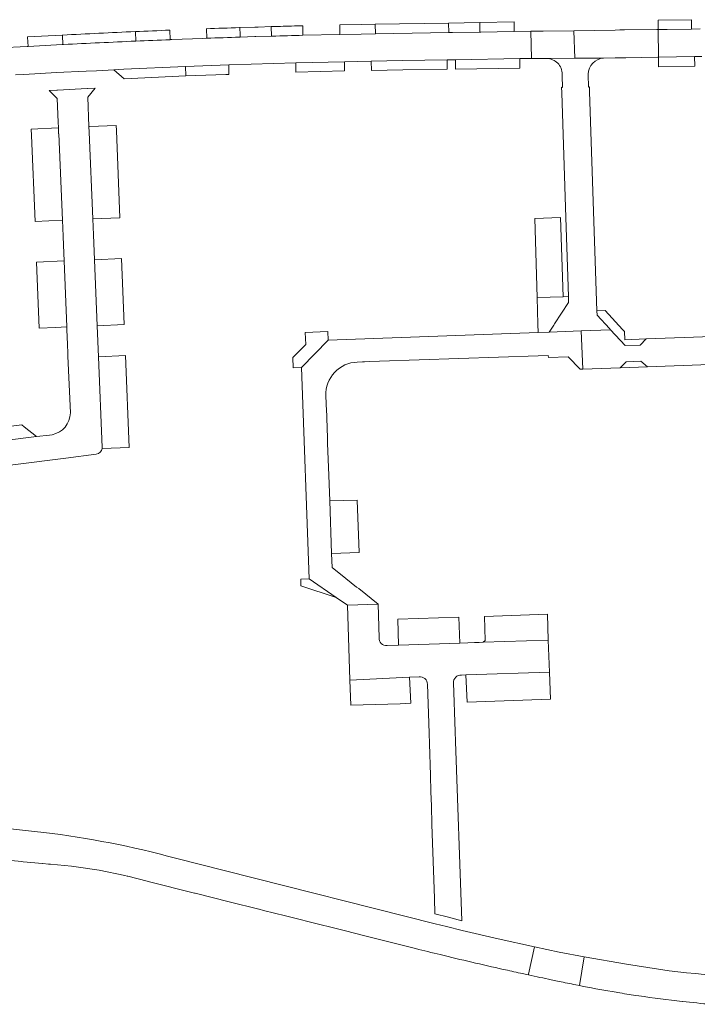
# Model space of a CAD drawing. Header units: metres. Extents: x 166325 to 190320, y 381923 to 404576.
# Tile 1008 of 1056: x 182507 to 182636, y 385623 to 385811. Entities that reach past the tile are written whole.
import ezdxf

# ---------------------------------------------------------------- set-up
doc = ezdxf.new("R2010")
doc.units = ezdxf.units.M
for name, color, linetype, lineweight in [('B-WE-VH-VERHARDING_ASFALT-GV', 8, 'Continuous', 18), ('B-WE-VH-VERHARDING_BETONSTRAATSTEEN-GV', 8, 'Continuous', 18), ('B-WE-VH-VERHARDING_STRAATBAKSTEEN-GV', 8, 'Continuous', 18)]:
    doc.layers.add(name, color=color, linetype=linetype, lineweight=lineweight)

msp = doc.modelspace()

# ---------------------------------------------------------------- linework, layer by layer
at = {"layer": 'B-WE-VH-VERHARDING_ASFALT-GV', "flags": 128}
for points in [[(182511.555, 385655.379), (182509.76, 385655.57), (182505.762, 385655.994), (182499.952, 385656.42), (182446.132, 385661.403), (182445.584, 385655.488), (182459.628, 385654.195), (182459.7, 385654.188), (182462.816, 385653.901), (182463.013, 385653.883), (182463.84, 385653.807)], [(182511.555, 385655.379), (182509.76, 385655.57), (182505.762, 385655.994), (182499.952, 385656.42), (182446.132, 385661.403), (182445.584, 385655.488), (182459.628, 385654.195), (182459.7, 385654.188), (182462.816, 385653.901), (182463.013, 385653.883), (182463.84, 385653.807)], [(182485.506, 385651.812), (182507.374, 385649.8), (182507.586, 385649.78), (182511.317, 385649.434), (182511.37, 385649.429), (182512.431, 385649.331), (182512.858, 385649.291), (182516.849, 385648.921), (182517.275, 385648.882), (182522.11, 385648.19), (182527.01, 385647.15), (182527.439, 385647.042), (182527.597, 385647.002), (182531.257, 385646.082), (182531.466, 385646.029), (182540.312, 385643.805), (182540.46, 385643.768), (182546.947, 385642.137), (182546.964, 385642.133), (182552.595, 385640.717), (182552.694, 385640.692), (182553.519, 385640.485), (182557.663, 385639.443), (182561.017, 385638.6), (182561.466, 385638.487), (182569.137, 385636.558), (182572.838, 385635.628), (182580.7, 385633.652), (182582.508, 385633.197), (182582.528, 385633.192)], [(182485.506, 385651.812), (182507.374, 385649.8), (182507.586, 385649.78), (182511.317, 385649.434), (182511.37, 385649.429), (182512.431, 385649.331), (182512.858, 385649.291), (182516.849, 385648.921), (182517.275, 385648.882), (182522.11, 385648.19), (182527.01, 385647.15), (182527.439, 385647.042), (182527.597, 385647.002), (182531.257, 385646.082), (182531.466, 385646.029), (182540.312, 385643.805), (182540.46, 385643.768), (182546.947, 385642.137), (182546.964, 385642.133), (182552.595, 385640.717), (182552.694, 385640.692), (182553.519, 385640.485), (182557.663, 385639.443), (182561.017, 385638.6), (182561.466, 385638.487), (182569.137, 385636.558), (182572.838, 385635.628), (182580.7, 385633.652), (182582.508, 385633.197), (182582.528, 385633.192)], [(182602.528, 385628.505), (182604.071, 385628.169), (182604.099, 385628.303), (182605.197, 385633.506), (182598.29, 385635.028), (182591.41, 385636.67), (182588.4, 385637.414), (182586.27, 385637.94), (182546.003, 385648.102), (182536.7, 385650.45)], [(182602.528, 385628.505), (182604.071, 385628.169), (182604.099, 385628.303), (182605.197, 385633.506), (182598.29, 385635.028), (182591.41, 385636.67), (182588.4, 385637.414), (182586.27, 385637.94), (182546.003, 385648.102), (182536.7, 385650.45)], [(182614.734, 385631.613), (182613.784, 385626.138), (182614.571, 385625.981)], [(182614.734, 385631.613), (182613.784, 385626.138), (182614.571, 385625.981)], [(182630.912, 385628.941), (182622.809, 385630.195), (182614.734, 385631.613)], [(182630.912, 385628.941), (182622.809, 385630.195), (182614.734, 385631.613)], [(182620.803, 385624.845), (182621.098, 385624.796)], [(182620.803, 385624.845), (182621.098, 385624.796)], [(182624.574, 385624.245), (182625.121, 385624.164)], [(182624.574, 385624.245), (182625.121, 385624.164)], [(182633.434, 385623.092), (182633.476, 385623.087)], [(182633.434, 385623.092), (182633.476, 385623.087)]]:
    msp.add_lwpolyline(points, dxfattribs=at)
at = {"layer": 'B-WE-VH-VERHARDING_ASFALT-GV'}
for points in [[(182536.7, 385650.45, 0.0358351), (182511.555, 385655.379)], [(182582.528, 385633.192, 0.0017094), (182587.212, 385632.038)], [(182582.528, 385633.192, 0.0017094), (182587.212, 385632.038)], [(182587.212, 385632.038, 0.0045983), (182599.261, 385629.228)], [(182587.212, 385632.038, 0.0045983), (182599.261, 385629.228)], [(182599.261, 385629.228, 0.0015236), (182602.528, 385628.505)], [(182657.855, 385627.27, -0.0269087), (182630.912, 385628.941)], [(182657.855, 385627.27, -0.0269087), (182630.912, 385628.941)], [(182614.571, 385625.981, 0.0071002), (182620.803, 385624.845)], [(182614.571, 385625.981, 0.0071002), (182620.803, 385624.845)], [(182621.098, 385624.796, 0.0036737), (182624.574, 385624.245)], [(182621.098, 385624.796, 0.0036737), (182624.574, 385624.245)], [(182625.121, 385624.164, 0.0093973), (182633.434, 385623.092)], [(182625.121, 385624.164, 0.0093973), (182633.434, 385623.092)], [(182633.476, 385623.087, 0.0060524), (182638.941, 385622.554)], [(182633.476, 385623.087, 0.0060524), (182638.941, 385622.554)]]:
    msp.add_lwpolyline(points, format="xyb", dxfattribs=at)
at = {"layer": 'B-WE-VH-VERHARDING_BETONSTRAATSTEEN-GV', "flags": 128}
for points in [[(182628.831, 385808.663), (182628.914, 385808.664), (182630.548, 385808.687), (182635.21, 385808.753), (182635.185, 385810.542), (182635.185, 385810.545), (182628.81, 385810.453), (182628.831, 385808.664)], [(182628.831, 385808.663), (182628.914, 385808.664), (182630.548, 385808.687), (182635.21, 385808.753), (182635.185, 385810.542), (182635.185, 385810.545), (182628.81, 385810.453), (182628.831, 385808.664)], [(182554.941, 385809.219), (182552.469, 385809.145), (182552.026, 385809.132), (182551.851, 385809.126), (182548.965, 385809.035), (182548.965, 385809.026), (182549.009, 385807.628), (182549.021, 385807.237), (182549.022, 385807.215), (182551.864, 385807.305), (182552.039, 385807.311), (182554.995, 385807.399), (182554.994, 385807.431)], [(182554.941, 385809.219), (182552.469, 385809.145), (182552.026, 385809.132), (182551.851, 385809.126), (182548.965, 385809.035), (182548.965, 385809.026), (182549.009, 385807.628), (182549.021, 385807.237), (182549.022, 385807.215), (182551.864, 385807.305), (182552.039, 385807.311), (182554.995, 385807.399), (182554.994, 385807.431)], [(182574.835, 385809.666), (182572.132, 385809.62), (182568.065, 385809.551), (182568.065, 385809.55), (182568.096, 385807.731), (182572.145, 385807.799), (182574.866, 385807.845), (182574.865, 385807.906), (182574.836, 385809.623)], [(182574.835, 385809.666), (182572.132, 385809.62), (182568.065, 385809.551), (182568.065, 385809.55), (182568.096, 385807.731), (182572.145, 385807.799), (182574.866, 385807.845), (182574.865, 385807.906), (182574.836, 385809.623)], [(182588.843, 385808.083), (182588.843, 385808.088), (182588.813, 385809.899), (182588.812, 385809.904), (182574.835, 385809.666), (182574.836, 385809.623), (182574.865, 385807.906), (182574.866, 385807.845)], [(182588.843, 385808.083), (182588.843, 385808.088), (182588.813, 385809.899), (182588.812, 385809.904), (182574.835, 385809.666), (182574.836, 385809.623), (182574.865, 385807.906), (182574.866, 385807.845)], [(182588.812, 385809.904), (182588.813, 385809.899), (182588.843, 385808.088), (182588.843, 385808.083), (182589.563, 385808.096), (182594.818, 385808.185), (182594.788, 385809.969), (182594.787, 385810.006)], [(182588.812, 385809.904), (182588.813, 385809.899), (182588.843, 385808.088), (182588.843, 385808.083), (182589.563, 385808.096), (182594.818, 385808.185), (182594.788, 385809.969), (182594.787, 385810.006)], [(182594.787, 385810.006), (182594.788, 385809.969), (182594.818, 385808.185), (182594.982, 385808.188), (182598.129, 385808.242), (182601.365, 385808.297), (182601.365, 385808.33), (182601.335, 385810.051), (182601.336, 385810.085), (182601.335, 385810.085), (182601.334, 385810.117)], [(182594.787, 385810.006), (182594.788, 385809.969), (182594.818, 385808.185), (182594.982, 385808.188), (182598.129, 385808.242), (182601.365, 385808.297), (182601.365, 385808.33), (182601.335, 385810.051), (182601.336, 385810.085), (182601.335, 385810.085), (182601.334, 385810.117)], [(182604.638, 385803.13), (182607.508, 385803.132), (182607.547, 385803.132), (182612.954, 385803.174), (182612.715, 385808.445), (182606.901, 385808.366), (182604.545, 385808.351)], [(182604.638, 385803.13), (182607.508, 385803.132), (182607.547, 385803.132), (182612.954, 385803.174), (182612.715, 385808.445), (182606.901, 385808.366), (182604.545, 385808.351)], [(182618.416, 385803.217), (182620.622, 385803.252), (182622.466, 385803.282), (182622.662, 385803.285), (182628.779, 385803.384), (182628.891, 385803.386), (182628.831, 385808.663), (182628.546, 385808.66), (182622.385, 385808.589), (182621.511, 385808.579), (182620.619, 385808.565), (182612.715, 385808.445), (182612.954, 385803.174)], [(182618.416, 385803.217), (182620.622, 385803.252), (182622.466, 385803.282), (182622.662, 385803.285), (182628.779, 385803.384), (182628.891, 385803.386), (182628.831, 385808.663), (182628.546, 385808.66), (182622.385, 385808.589), (182621.511, 385808.579), (182620.619, 385808.565), (182612.715, 385808.445), (182612.954, 385803.174)], [(182515.117, 385807.607), (182515.061, 385807.604), (182508.472, 385807.267), (182508.474, 385807.227), (182508.583, 385805.451), (182515.074, 385805.783), (182515.208, 385805.79), (182515.119, 385807.553)], [(182515.117, 385807.607), (182515.061, 385807.604), (182508.472, 385807.267), (182508.474, 385807.227), (182508.583, 385805.451), (182515.074, 385805.783), (182515.208, 385805.79), (182515.119, 385807.553)], [(182588.546, 385801.08), (182588.526, 385802.863), (182580.033, 385802.742), (182574.069, 385802.627), (182574.093, 385800.827), (182580.067, 385800.992)], [(182588.546, 385801.08), (182588.526, 385802.863), (182580.033, 385802.742), (182574.069, 385802.627), (182574.093, 385800.827), (182580.067, 385800.992)], [(182602.394, 385803.128), (182590.121, 385802.905), (182590.159, 385801.104), (182602.431, 385801.275)], [(182602.394, 385803.128), (182590.121, 385802.905), (182590.159, 385801.104), (182602.431, 385801.275)], [(182635.77, 385803.494), (182628.891, 385803.386), (182628.912, 385801.574), (182635.805, 385801.685)], [(182635.77, 385803.494), (182628.891, 385803.386), (182628.912, 385801.574), (182635.805, 385801.685)], [(182538.682, 385799.814), (182538.624, 385801.59), (182526.8, 385801.076), (182524.932, 385800.975), (182526.874, 385799.272)], [(182538.682, 385799.814), (182538.624, 385801.59), (182526.8, 385801.076), (182524.932, 385800.975), (182526.874, 385799.272)], [(182538.624, 385801.59), (182538.682, 385799.814), (182546.295, 385800.089), (182546.902, 385800.111), (182546.845, 385801.896)], [(182538.624, 385801.59), (182538.682, 385799.814), (182546.295, 385800.089), (182546.902, 385800.111), (182546.845, 385801.896)], [(182568.933, 385802.525), (182559.646, 385802.295), (182559.687, 385800.508), (182568.955, 385800.751)], [(182568.933, 385802.525), (182559.646, 385802.295), (182559.687, 385800.508), (182568.955, 385800.751)], [(182515.098, 385772.254), (182514.417, 385788.735), (182514.391, 385788.733), (182514.356, 385789.89), (182514.314, 385789.888), (182509.169, 385789.675), (182509.22, 385788.406), (182509.878, 385772.038)], [(182515.098, 385772.254), (182514.417, 385788.735), (182514.391, 385788.733), (182514.356, 385789.89), (182514.314, 385789.888), (182509.169, 385789.675), (182509.22, 385788.406), (182509.878, 385772.038)], [(182520.165, 385790.13), (182520.207, 385789.102), (182520.894, 385772.494), (182526.095, 385772.709), (182525.424, 385789.392), (182525.385, 385790.346), (182520.259, 385790.134)], [(182520.165, 385790.13), (182520.207, 385789.102), (182520.894, 385772.494), (182526.095, 385772.709), (182525.424, 385789.392), (182525.385, 385790.346), (182520.259, 385790.134)], [(182610.674, 385757.641), (182610.193, 385772.773), (182605.277, 385772.611), (182605.713, 385757.478)], [(182610.674, 385757.641), (182610.193, 385772.773), (182605.277, 385772.611), (182605.713, 385757.478)], [(182515.941, 385751.874), (182515.42, 385764.473), (182510.191, 385764.257), (182510.697, 385751.657), (182513.798, 385751.786)], [(182515.941, 385751.874), (182515.42, 385764.473), (182510.191, 385764.257), (182510.697, 385751.657), (182513.798, 385751.786)], [(182521.737, 385752.114), (182526.914, 385752.328), (182526.407, 385764.928), (182521.216, 385764.713)], [(182521.737, 385752.114), (182526.914, 385752.328), (182526.407, 385764.928), (182521.216, 385764.713)], [(182610.674, 385757.641), (182605.713, 385757.478), (182605.86, 385752.395), (182605.917, 385750.823), (182608.04, 385750.9), (182608.897, 385752.211), (182609.058, 385752.458), (182611.74, 385756.56), (182611.703, 385757.675)], [(182610.674, 385757.641), (182605.713, 385757.478), (182605.86, 385752.395), (182605.917, 385750.823), (182608.04, 385750.9), (182608.897, 385752.211), (182609.058, 385752.458), (182611.74, 385756.56), (182611.703, 385757.675)], [(182618.73, 385754.99), (182617.151, 385754.936), (182617.18, 385754.1), (182619.525, 385751.567), (182619.751, 385751.323), (182622.54, 385748.31), (182625.37, 385748.42), (182626.52, 385749.6), (182622.437, 385749.451), (182622.38, 385751.02), (182622.016, 385751.416)], [(182618.73, 385754.99), (182617.151, 385754.936), (182617.18, 385754.1), (182619.525, 385751.567), (182619.751, 385751.323), (182622.54, 385748.31), (182625.37, 385748.42), (182626.52, 385749.6), (182622.437, 385749.451), (182622.38, 385751.02), (182622.016, 385751.416)], [(182560.76, 385744.12), (182565.835, 385749.375), (182565.778, 385750.99), (182561.451, 385750.838), (182561.555, 385748.534), (182559.106, 385746.063), (182559.177, 385744.064)], [(182560.76, 385744.12), (182565.835, 385749.375), (182565.778, 385750.99), (182561.451, 385750.838), (182561.555, 385748.534), (182559.106, 385746.063), (182559.177, 385744.064)], [(182619.751, 385751.323), (182614.126, 385751.12), (182614.427, 385743.846), (182621.55, 385744.08), (182622.7, 385745.25), (182625.5, 385745.33), (182626.78, 385744.27), (182662.505, 385745.575), (182665.73, 385742.47), (182669.953, 385742.659), (182669.881, 385744.469), (182666.522, 385747.807), (182663.391, 385750.919), (182663.392, 385750.919), (182663.365, 385750.945), (182635.553, 385749.93), (182626.52, 385749.6), (182625.37, 385748.42), (182622.54, 385748.31)], [(182619.751, 385751.323), (182614.126, 385751.12), (182614.427, 385743.846), (182621.55, 385744.08), (182622.7, 385745.25), (182625.5, 385745.33), (182626.78, 385744.27), (182662.505, 385745.575), (182665.73, 385742.47), (182669.953, 385742.659), (182669.881, 385744.469), (182666.522, 385747.807), (182663.391, 385750.919), (182663.392, 385750.919), (182663.365, 385750.945), (182635.553, 385749.93), (182626.52, 385749.6), (182625.37, 385748.42), (182622.54, 385748.31)], [(182522.706, 385728.666), (182527.857, 385728.879), (182527.152, 385746.412), (182521.982, 385746.198), (182522.699, 385728.841)], [(182522.706, 385728.666), (182527.857, 385728.879), (182527.152, 385746.412), (182521.982, 385746.198), (182522.699, 385728.841)], [(182626.78, 385744.27), (182625.5, 385745.33), (182622.7, 385745.25), (182621.55, 385744.08)], [(182626.78, 385744.27), (182625.5, 385745.33), (182622.7, 385745.25), (182621.55, 385744.08)], [(182510.173, 385730.936), (182507.827, 385732.817), (182507.34, 385733.208), (182490.243, 385731.04), (182487.959, 385728.134)], [(182510.173, 385730.936), (182507.827, 385732.817), (182507.34, 385733.208), (182490.243, 385731.04), (182487.959, 385728.134)], [(182571.388, 385718.798), (182566.125, 385718.679), (182566.484, 385708.635), (182571.748, 385708.825)], [(182571.388, 385718.798), (182566.125, 385718.679), (182566.484, 385708.635), (182571.748, 385708.825)], [(182567.372, 385700.207), (182562.18, 385703.81), (182560.604, 385703.754), (182560.65, 385702.46)], [(182567.372, 385700.207), (182562.18, 385703.81), (182560.604, 385703.754), (182560.65, 385702.46)], [(182579.28, 385691.133), (182590.957, 385691.524), (182590.801, 385696.459), (182579.115, 385696.068)], [(182579.28, 385691.133), (182590.957, 385691.524), (182590.801, 385696.459), (182579.115, 385696.068)], [(182607.86, 385692.09), (182607.695, 385697.024), (182595.657, 385696.622), (182595.799, 385692.047), (182595.417, 385691.674)], [(182607.86, 385692.09), (182607.695, 385697.024), (182595.657, 385696.622), (182595.799, 385692.047), (182595.417, 385691.674)], [(182581.59, 385680.05), (182581.386, 385685.005), (182569.98, 385684.47), (182570.176, 385679.648), (182579.56, 385679.95)], [(182581.59, 385680.05), (182581.386, 385685.005), (182569.98, 385684.47), (182570.176, 385679.648), (182579.56, 385679.95)], [(182608.295, 385680.829), (182608.098, 385685.941), (182592.14, 385685.438), (182592.342, 385680.213)], [(182608.295, 385680.829), (182608.098, 385685.941), (182592.14, 385685.438), (182592.342, 385680.213)]]:
    msp.add_lwpolyline(points, close=True, dxfattribs=at)
at = {"layer": 'B-WE-VH-VERHARDING_BETONSTRAATSTEEN-GV'}
for points in [[(182535.594, 385808.55, 0.0010091), (182529.03, 385808.274)], [(182548.938, 385809.034, 0.0009371), (182542.579, 385808.816)], [(182548.938, 385809.034, 0.0009371), (182542.579, 385808.816)], [(182559.388, 385809.343, 0.0007017), (182555.116, 385809.224)], [(182529.03, 385808.274, 0.0019887), (182515.117, 385807.607)], [(182515.339, 385805.797, -0.0018963), (182529.069, 385806.455)], [(182529.113, 385806.456, -0.0010449), (182535.637, 385806.73)], [(182529.113, 385806.456, -0.0010449), (182535.637, 385806.73)], [(182542.658, 385806.998, -0.0008838), (182548.951, 385807.213)], [(182555.121, 385807.403, -0.0006813), (182561.028, 385807.565)], [(182555.121, 385807.403, -0.0006813), (182561.028, 385807.565)], [(182607.547, 385803.132, -0.4208229), (182610.491, 385800.129)], [(182607.547, 385803.132, -0.4208229), (182610.491, 385800.129)], [(182615.461, 385800.132, -0.3774868), (182618.416, 385803.217)], [(182565.408, 385738.757, -0.4144357), (182571.381, 385745.172)], [(182565.408, 385738.757, -0.4144357), (182571.381, 385745.172)], [(182516.62, 385735.462, -0.3586209), (182513.152, 385731.312)], [(182516.62, 385735.462, -0.3586209), (182513.152, 385731.312)], [(182521.578, 385727.588, 0.3225517), (182522.681, 385728.665)], [(182521.578, 385727.588, 0.3225517), (182522.681, 385728.665)], [(182577.079, 385691.059, -0.4445113), (182575.55, 385692.54)], [(182577.079, 385691.059, -0.4445113), (182575.55, 385692.54)], [(182583.19, 385685.09, -0.4506427), (182584.79, 385683.661)], [(182583.19, 385685.09, -0.4506427), (182584.79, 385683.661)], [(182589.75, 385683.91, -0.4350274), (182591.259, 385685.41)], [(182589.75, 385683.91, -0.4350274), (182591.259, 385685.41)], [(182604.071, 385628.169, 0.0015836), (182608.428, 385627.24)], [(182604.071, 385628.169, 0.0015836), (182608.428, 385627.24)], [(182609.919, 385626.928, 0.0006677), (182613.088, 385626.278)], [(182609.919, 385626.928, 0.0006677), (182613.088, 385626.278)]]:
    msp.add_lwpolyline(points, format="xyb", dxfattribs=at)
at = {"layer": 'B-WE-VH-VERHARDING_BETONSTRAATSTEEN-GV', "flags": 128}
for points in [[(182535.637, 385806.73), (182535.66, 385806.732), (182535.595, 385808.516), (182535.594, 385808.55)], [(182535.637, 385806.73), (182535.66, 385806.732), (182535.595, 385808.516), (182535.594, 385808.55)], [(182542.579, 385808.816), (182542.581, 385808.782), (182542.658, 385806.999)], [(182542.579, 385808.816), (182542.581, 385808.782), (182542.658, 385806.999)], [(182548.965, 385809.035), (182548.938, 385809.034)], [(182548.965, 385809.035), (182548.938, 385809.034)], [(182548.951, 385807.213), (182549.022, 385807.215), (182549.021, 385807.237), (182549.009, 385807.628), (182548.965, 385809.026), (182548.965, 385809.035)], [(182548.951, 385807.213), (182549.022, 385807.215), (182549.021, 385807.237), (182549.009, 385807.628), (182548.965, 385809.026), (182548.965, 385809.035)], [(182555.116, 385809.224), (182555.108, 385809.224), (182554.941, 385809.219), (182554.994, 385807.431), (182554.995, 385807.399)], [(182555.116, 385809.224), (182555.108, 385809.224), (182554.941, 385809.219), (182554.994, 385807.431), (182554.995, 385807.399)], [(182561.028, 385807.565), (182560.989, 385809.383), (182560.989, 385809.385), (182559.388, 385809.343)], [(182561.028, 385807.565), (182560.989, 385809.383), (182560.989, 385809.385), (182559.388, 385809.343)], [(182515.117, 385807.607), (182515.119, 385807.553), (182515.208, 385805.79)], [(182515.117, 385807.607), (182515.119, 385807.553), (182515.208, 385805.79)], [(182529.069, 385806.455), (182529.113, 385806.456), (182529.032, 385808.226), (182529.03, 385808.274)], [(182529.03, 385808.274), (182529.032, 385808.226), (182529.113, 385806.456)], [(182529.069, 385806.455), (182529.113, 385806.456), (182529.032, 385808.226), (182529.03, 385808.274)], [(182529.03, 385808.274), (182529.032, 385808.226), (182529.113, 385806.456)], [(182542.658, 385806.999), (182542.658, 385806.998)], [(182542.658, 385806.999), (182542.658, 385806.998)], [(182554.995, 385807.399), (182555.121, 385807.403)], [(182554.995, 385807.399), (182555.121, 385807.403)], [(182515.208, 385805.79), (182515.339, 385805.797)], [(182515.208, 385805.79), (182515.339, 385805.797)], [(182618.416, 385803.217), (182612.954, 385803.174), (182607.547, 385803.132)], [(182618.416, 385803.217), (182612.954, 385803.174), (182607.547, 385803.132)], [(182610.499, 385799.855), (182610.567, 385797.618), (182610.349, 385797.658), (182610.423, 385796.604), (182611.206, 385772.806), (182611.703, 385757.675), (182611.74, 385756.56), (182609.058, 385752.458), (182608.897, 385752.211), (182608.04, 385750.9), (182614.126, 385751.12), (182619.751, 385751.323), (182619.525, 385751.567), (182617.18, 385754.1), (182617.151, 385754.936), (182615.721, 385796.792), (182615.716, 385797.719), (182615.507, 385797.681), (182615.463, 385800.049)], [(182610.499, 385799.855), (182610.567, 385797.618), (182610.349, 385797.658), (182610.423, 385796.604), (182611.206, 385772.806), (182611.703, 385757.675), (182611.74, 385756.56), (182609.058, 385752.458), (182608.897, 385752.211), (182608.04, 385750.9), (182614.126, 385751.12), (182619.751, 385751.323), (182619.525, 385751.567), (182617.18, 385754.1), (182617.151, 385754.936), (182615.721, 385796.792), (182615.716, 385797.719), (182615.507, 385797.681), (182615.463, 385800.049)], [(182610.491, 385800.129), (182610.499, 385799.855)], [(182610.491, 385800.129), (182610.499, 385799.855)], [(182615.463, 385800.049), (182615.461, 385800.132)], [(182615.463, 385800.049), (182615.461, 385800.132)], [(182520.165, 385790.13), (182519.933, 385795.741), (182519.963, 385795.778), (182521.36, 385797.485), (182519.877, 385797.41), (182519.864, 385797.409), (182514.144, 385797.118), (182514.07, 385797.114), (182512.596, 385797.039), (182514.137, 385795.501), (182514.325, 385790.959), (182514.354, 385789.971), (182514.356, 385789.89), (182514.391, 385788.733), (182514.417, 385788.735), (182515.098, 385772.254), (182515.223, 385769.234), (182515.295, 385767.49), (182515.42, 385764.473), (182515.941, 385751.874), (182516.042, 385749.427), (182516.056, 385749.088), (182516.172, 385746.301), (182516.62, 385735.462)], [(182520.165, 385790.13), (182519.933, 385795.741), (182519.963, 385795.778), (182521.36, 385797.485), (182519.877, 385797.41), (182519.864, 385797.409), (182514.144, 385797.118), (182514.07, 385797.114), (182512.596, 385797.039), (182514.137, 385795.501), (182514.325, 385790.959), (182514.354, 385789.971), (182514.356, 385789.89), (182514.391, 385788.733), (182514.417, 385788.735), (182515.098, 385772.254), (182515.223, 385769.234), (182515.295, 385767.49), (182515.42, 385764.473), (182515.941, 385751.874), (182516.042, 385749.427), (182516.056, 385749.088), (182516.172, 385746.301), (182516.62, 385735.462)], [(182522.681, 385728.665), (182522.706, 385728.666), (182522.699, 385728.841), (182521.982, 385746.198), (182521.737, 385752.114), (182521.216, 385764.713), (182521.018, 385769.495), (182520.894, 385772.494), (182520.207, 385789.102), (182520.165, 385790.13)], [(182522.681, 385728.665), (182522.706, 385728.666), (182522.699, 385728.841), (182521.982, 385746.198), (182521.737, 385752.114), (182521.216, 385764.713), (182521.018, 385769.495), (182520.894, 385772.494), (182520.207, 385789.102), (182520.165, 385790.13)], [(182571.381, 385745.172), (182572.405, 385745.208), (182572.804, 385745.222), (182573.701, 385745.253), (182575.665, 385745.322), (182605.93, 385746.382), (182607.86, 385746.45), (182607.9, 385746.04), (182611.66, 385746.15), (182613.95, 385743.83), (182614.427, 385743.846), (182614.126, 385751.12), (182608.04, 385750.9), (182605.917, 385750.823), (182565.835, 385749.375), (182560.76, 385744.12), (182562.18, 385703.81), (182567.372, 385700.207), (182569.5, 385698.73), (182575.409, 385698.939), (182571.664, 385701.913), (182571.271, 385702.225), (182569.236, 385703.841), (182569.183, 385703.883), (182566.58, 385705.95), (182566.484, 385708.635), (182566.125, 385718.679), (182565.895, 385725.126), (182565.734, 385729.619)], [(182571.381, 385745.172), (182572.405, 385745.208), (182572.804, 385745.222), (182573.701, 385745.253), (182575.665, 385745.322), (182605.93, 385746.382), (182607.86, 385746.45), (182607.9, 385746.04), (182611.66, 385746.15), (182613.95, 385743.83), (182614.427, 385743.846), (182614.126, 385751.12), (182608.04, 385750.9), (182605.917, 385750.823), (182565.835, 385749.375), (182560.76, 385744.12), (182562.18, 385703.81), (182567.372, 385700.207), (182569.5, 385698.73), (182575.409, 385698.939), (182571.664, 385701.913), (182571.271, 385702.225), (182569.236, 385703.841), (182569.183, 385703.883), (182566.58, 385705.95), (182566.484, 385708.635), (182566.125, 385718.679), (182565.895, 385725.126), (182565.734, 385729.619)], [(182565.462, 385737.245), (182565.408, 385738.757)], [(182565.462, 385737.245), (182565.408, 385738.757)], [(182565.734, 385729.619), (182565.698, 385730.623), (182565.491, 385736.423), (182565.485, 385736.603), (182565.462, 385737.245)], [(182565.734, 385729.619), (182565.698, 385730.623), (182565.491, 385736.423), (182565.485, 385736.603), (182565.462, 385737.245)], [(182513.152, 385731.312), (182512.642, 385731.248), (182510.173, 385730.936), (182487.959, 385728.134), (182484.825, 385727.739), (182462.796, 385724.96), (182459.343, 385724.524), (182437.372, 385721.752), (182433.903, 385721.315), (182411.937, 385718.543), (182411.29, 385718.462), (182406.643, 385717.876), (182406.979, 385713.131), (182515.746, 385726.853), (182521.52, 385727.581), (182521.578, 385727.588)], [(182513.152, 385731.312), (182512.642, 385731.248), (182510.173, 385730.936), (182487.959, 385728.134), (182484.825, 385727.739), (182462.796, 385724.96), (182459.343, 385724.524), (182437.372, 385721.752), (182433.903, 385721.315), (182411.937, 385718.543), (182411.29, 385718.462), (182406.643, 385717.876), (182406.979, 385713.131), (182515.746, 385726.853), (182521.52, 385727.581), (182521.578, 385727.588)], [(182575.55, 385692.54), (182575.409, 385698.939), (182569.5, 385698.73), (182569.98, 385684.47), (182581.386, 385685.005)], [(182575.55, 385692.54), (182575.409, 385698.939), (182569.5, 385698.73), (182569.98, 385684.47), (182581.386, 385685.005)], [(182591.259, 385685.41), (182592.14, 385685.438), (182608.098, 385685.941), (182607.86, 385692.09), (182595.417, 385691.674), (182594.669, 385691.649), (182593.778, 385691.619), (182592.471, 385691.575), (182590.957, 385691.524), (182579.28, 385691.133)], [(182591.259, 385685.41), (182592.14, 385685.438), (182608.098, 385685.941), (182607.86, 385692.09), (182595.417, 385691.674), (182594.669, 385691.649), (182593.778, 385691.619), (182592.471, 385691.575), (182590.957, 385691.524), (182579.28, 385691.133)], [(182579.28, 385691.133), (182577.079, 385691.059)], [(182579.28, 385691.133), (182577.079, 385691.059)], [(182581.386, 385685.005), (182583.19, 385685.09)], [(182581.386, 385685.005), (182583.19, 385685.09)], [(182584.79, 385683.661), (182585.091, 385674.353), (182585.159, 385672.259), (182585.352, 385666.305), (182585.455, 385663.112), (182585.542, 385660.436), (182585.656, 385656.907), (182586.112, 385642.838), (182586.21, 385639.813)], [(182584.79, 385683.661), (182585.091, 385674.353), (182585.159, 385672.259), (182585.352, 385666.305), (182585.455, 385663.112), (182585.542, 385660.436), (182585.656, 385656.907), (182586.112, 385642.838), (182586.21, 385639.813)], [(182590.079, 385674.641), (182589.75, 385683.91)], [(182590.079, 385674.641), (182589.75, 385683.91)], [(182586.21, 385639.813), (182588.787, 385639.165), (182591.363, 385638.516), (182590.146, 385672.749), (182590.079, 385674.641)], [(182586.21, 385639.813), (182588.787, 385639.165), (182591.363, 385638.516), (182590.146, 385672.749), (182590.079, 385674.641)], [(182613.088, 385626.278), (182613.784, 385626.138), (182614.734, 385631.613), (182609.96, 385632.531), (182605.197, 385633.506), (182604.099, 385628.303), (182604.071, 385628.169)], [(182613.088, 385626.278), (182613.784, 385626.138), (182614.734, 385631.613), (182609.96, 385632.531), (182605.197, 385633.506), (182604.099, 385628.303), (182604.071, 385628.169)], [(182608.428, 385627.24), (182609.919, 385626.928)], [(182608.428, 385627.24), (182609.919, 385626.928)]]:
    msp.add_lwpolyline(points, dxfattribs=at)
at = {"layer": 'B-WE-VH-VERHARDING_STRAATBAKSTEEN-GV', "flags": 128}
for points in [[(182604.638, 385803.13), (182604.545, 385808.351), (182601.365, 385808.297), (182598.129, 385808.242), (182594.982, 385808.188), (182594.818, 385808.185), (182589.563, 385808.096), (182588.843, 385808.083), (182574.866, 385807.845), (182572.145, 385807.799), (182568.096, 385807.731), (182561.028, 385807.565)], [(182604.638, 385803.13), (182604.545, 385808.351), (182601.365, 385808.297), (182598.129, 385808.242), (182594.982, 385808.188), (182594.818, 385808.185), (182589.563, 385808.096), (182588.843, 385808.083), (182574.866, 385807.845), (182572.145, 385807.799), (182568.096, 385807.731), (182561.028, 385807.565)], [(182636.824, 385808.772), (182635.21, 385808.753), (182630.548, 385808.687), (182628.914, 385808.664), (182628.831, 385808.663), (182628.891, 385803.386), (182635.77, 385803.494), (182637.174, 385803.516)], [(182636.824, 385808.772), (182635.21, 385808.753), (182630.548, 385808.687), (182628.914, 385808.664), (182628.831, 385808.663), (182628.891, 385803.386), (182635.77, 385803.494), (182637.174, 385803.516)], [(182529.113, 385806.456), (182529.069, 385806.455)], [(182529.113, 385806.456), (182529.069, 385806.455)], [(182542.658, 385806.998), (182542.658, 385806.999), (182542.548, 385806.995), (182541.941, 385806.972), (182535.972, 385806.744), (182535.66, 385806.732), (182535.637, 385806.73)], [(182542.658, 385806.998), (182542.658, 385806.999), (182542.548, 385806.995), (182541.941, 385806.972), (182535.972, 385806.744), (182535.66, 385806.732), (182535.637, 385806.73)], [(182555.121, 385807.403), (182554.995, 385807.399), (182552.039, 385807.311), (182551.864, 385807.305), (182549.022, 385807.215), (182548.951, 385807.213)], [(182555.121, 385807.403), (182554.995, 385807.399), (182552.039, 385807.311), (182551.864, 385807.305), (182549.022, 385807.215), (182548.951, 385807.213)], [(182515.339, 385805.797), (182515.208, 385805.79), (182515.074, 385805.783), (182508.583, 385805.451), (182508.354, 385805.44), (182497.764, 385804.898)], [(182515.339, 385805.797), (182515.208, 385805.79), (182515.074, 385805.783), (182508.583, 385805.451), (182508.354, 385805.44), (182497.764, 385804.898)], [(182506.156, 385800.031), (182507.749, 385800.112), (182510.873, 385800.273), (182513.996, 385800.433), (182519.611, 385800.7), (182521.625, 385800.796), (182524.932, 385800.975), (182526.8, 385801.076), (182538.624, 385801.59), (182546.845, 385801.896), (182559.646, 385802.295), (182568.933, 385802.525), (182574.069, 385802.627), (182580.033, 385802.742), (182588.526, 385802.863), (182590.121, 385802.905), (182602.394, 385803.128)], [(182506.156, 385800.031), (182507.749, 385800.112), (182510.873, 385800.273), (182513.996, 385800.433), (182519.611, 385800.7), (182521.625, 385800.796), (182524.932, 385800.975), (182526.8, 385801.076), (182538.624, 385801.59), (182546.845, 385801.896), (182559.646, 385802.295), (182568.933, 385802.525), (182574.069, 385802.627), (182580.033, 385802.742), (182588.526, 385802.863), (182590.121, 385802.905), (182602.394, 385803.128)], [(182602.394, 385803.128), (182604.638, 385803.13)], [(182602.394, 385803.128), (182604.638, 385803.13)]]:
    msp.add_lwpolyline(points, dxfattribs=at)
at = {"layer": 'B-WE-VH-VERHARDING_STRAATBAKSTEEN-GV'}
for points in [[(182529.069, 385806.455, 0.0018963), (182515.339, 385805.797)], [(182529.069, 385806.455, 0.0018963), (182515.339, 385805.797)], [(182535.637, 385806.73, 0.0010449), (182529.113, 385806.456)], [(182548.951, 385807.213, 0.0008838), (182542.658, 385806.998)], [(182548.951, 385807.213, 0.0008838), (182542.658, 385806.998)], [(182561.028, 385807.565, 0.0006813), (182555.121, 385807.403)]]:
    msp.add_lwpolyline(points, format="xyb", dxfattribs=at)

doc.saveas('drawing.dxf')
